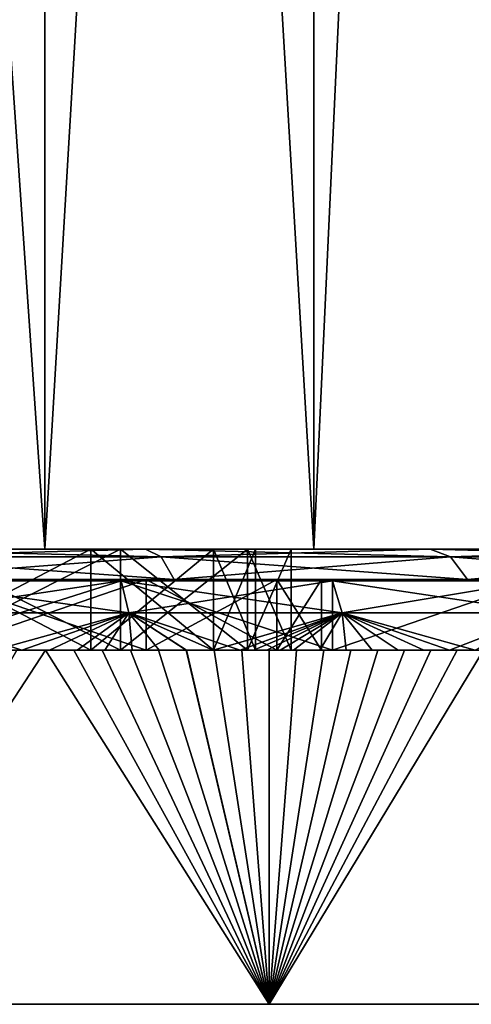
# Model space of a CAD drawing. Extents: x 0 to 200, y 18 to 95.
# Tile 367 of 491: x 182.72 to 187.18, y 17.73 to 27.46. Entities that reach past the tile are written whole.
import ezdxf

# ---------------------------------------------------------------- set-up
doc = ezdxf.new("R2010")
doc.units = 0

msp = doc.modelspace()

# ---------------------------------------------------------------- linework, layer by layer
for points in [[(182.969574, 67.22702, 33.419941), (182.969574, 22.227015, 33.419941), (179.881058, 22.227015, 31.886789)], [(179.881058, 67.22702, 31.886789), (182.969574, 67.22702, 33.419941), (179.881058, 22.227015, 31.886789)], [(179.881058, 67.22702, 60.113213), (179.881058, 22.227015, 60.113213), (182.969574, 22.227015, 58.580059)], [(182.969574, 67.22702, 58.580059), (179.881058, 67.22702, 60.113213), (182.969574, 22.227015, 58.580059)], [(185.626404, 67.22702, 35.617851), (185.626404, 22.227015, 35.617851), (182.969574, 22.227015, 33.419941)], [(182.969574, 67.22702, 33.419941), (185.626404, 67.22702, 35.617851), (182.969574, 22.227015, 33.419941)], [(182.969574, 67.22702, 58.580059), (182.969574, 22.227015, 58.580059), (185.626404, 22.227015, 56.382149)], [(185.626404, 67.22702, 56.382149), (182.969574, 67.22702, 58.580059), (185.626404, 22.227015, 56.382149)], [(187.711121, 67.22702, 38.36438), (187.711121, 22.227015, 38.36438), (185.626404, 22.227015, 35.617851)], [(185.626404, 67.22702, 35.617851), (187.711121, 67.22702, 38.36438), (185.626404, 22.227015, 35.617851)], [(185.626404, 67.22702, 56.382149), (185.626404, 22.227015, 56.382149), (187.711121, 22.227015, 53.63562)], [(187.711121, 67.22702, 53.63562), (185.626404, 67.22702, 56.382149), (187.711121, 22.227015, 53.63562)], [(179.881058, 22.227015, 31.886789), (183.965256, 22.227015, 23.873085), (180.998703, 22.227015, 22.866076)], [(179.881058, 22.227015, 31.886789), (186.774994, 22.227015, 25.258692), (183.965256, 22.227015, 23.873085)], [(179.881058, 22.227015, 31.886789), (182.969574, 22.227015, 33.419941), (186.774994, 22.227015, 25.258692)], [(179.881058, 22.227015, 60.113213), (183.965256, 22.227015, 68.126915), (182.969574, 22.227015, 58.580059)], [(180.998703, 22.227015, 69.133926), (183.965256, 22.227015, 68.126915), (179.881058, 22.227015, 60.113213)], [(180.998703, 22.227015, 22.866076), (183.965256, 22.227015, 23.873085), (181.101425, 22.149126, 22.482737)], [(183.965256, 22.227015, 68.126915), (180.998703, 22.227015, 69.133926), (184.117142, 22.149126, 68.493568)], [(180.998703, 22.227015, 69.133926), (181.101425, 22.149126, 69.517265), (184.117142, 22.149126, 68.493568)], [(183.965256, 22.227015, 23.873085), (184.117142, 22.149126, 23.506433), (181.101425, 22.149126, 22.482737)], [(181.512314, 22.227015, 38.253567), (183.422836, 22.227015, 40.458431), (181.512314, 21.227015, 38.253567)], [(183.422836, 22.227015, 40.458431), (183.422836, 21.227015, 40.458431), (181.512314, 21.227015, 38.253567)], [(183.422836, 22.227015, 51.541569), (181.512314, 22.227015, 53.746433), (183.422836, 21.227015, 51.541569)], [(181.512314, 22.227015, 53.746433), (181.512314, 21.227015, 53.746433), (183.422836, 21.227015, 51.541569)], [(183.422836, 22.227015, 40.458431), (181.512314, 22.227015, 38.253567), (181.741516, 22.227015, 37.989056)], [(183.717285, 22.227015, 51.730793), (181.512314, 22.227015, 53.746433), (183.422836, 22.227015, 51.541569)], [(181.741516, 22.227015, 54.010944), (181.512314, 22.227015, 53.746433), (183.717285, 22.227015, 51.730793)], [(183.717285, 21.227015, 40.269207), (183.717285, 22.227015, 40.269207), (181.741516, 21.227015, 37.989056)], [(183.717285, 22.227015, 40.269207), (181.741516, 22.227015, 37.989056), (181.741516, 21.227015, 37.989056)], [(181.741516, 21.227015, 54.010944), (181.741516, 22.227015, 54.010944), (183.717285, 21.227015, 51.730793)], [(181.741516, 22.227015, 54.010944), (183.717285, 22.227015, 51.730793), (183.717285, 21.227015, 51.730793)], [(183.717285, 22.227015, 40.269207), (183.422836, 22.227015, 40.458431), (181.741516, 22.227015, 37.989056)], [(182.969574, 22.227015, 33.419941), (189.379837, 22.227015, 26.999187), (186.774994, 22.227015, 25.258692)], [(182.969574, 22.227015, 33.419941), (185.626404, 22.227015, 35.617851), (189.379837, 22.227015, 26.999187)], [(182.969574, 22.227015, 58.580059), (189.379837, 22.227015, 65.000816), (185.626404, 22.227015, 56.382149)], [(183.965256, 22.227015, 68.126915), (186.774994, 22.227015, 66.74131), (182.969574, 22.227015, 58.580059)], [(186.774994, 22.227015, 66.74131), (189.379837, 22.227015, 65.000816), (182.969574, 22.227015, 58.580059)], [(183.422836, 22.227015, 40.458431), (184.634796, 22.227015, 43.11224), (183.422836, 21.227015, 40.458431)], [(184.634796, 22.227015, 43.11224), (184.634796, 21.227015, 43.11224), (183.422836, 21.227015, 40.458431)], [(184.634796, 22.227015, 48.88776), (183.422836, 22.227015, 51.541569), (184.634796, 21.227015, 48.88776)], [(183.422836, 22.227015, 51.541569), (183.422836, 21.227015, 51.541569), (184.634796, 21.227015, 48.88776)], [(184.634796, 22.227015, 43.11224), (183.422836, 22.227015, 40.458431), (183.717285, 22.227015, 40.269207)], [(184.970612, 22.227015, 48.986366), (183.422836, 22.227015, 51.541569), (184.634796, 22.227015, 48.88776)], [(183.717285, 22.227015, 51.730793), (183.422836, 22.227015, 51.541569), (184.970612, 22.227015, 48.986366)], [(184.970612, 21.227015, 43.013634), (184.970612, 22.227015, 43.013634), (183.717285, 21.227015, 40.269207)], [(184.970612, 22.227015, 43.013634), (183.717285, 22.227015, 40.269207), (183.717285, 21.227015, 40.269207)], [(183.717285, 21.227015, 51.730793), (183.717285, 22.227015, 51.730793), (184.970612, 21.227015, 48.986366)], [(183.717285, 22.227015, 51.730793), (184.970612, 22.227015, 48.986366), (184.970612, 21.227015, 48.986366)], [(184.970612, 22.227015, 43.013634), (184.634796, 22.227015, 43.11224), (183.717285, 22.227015, 40.269207)], [(183.965256, 22.227015, 23.873085), (186.774994, 22.227015, 25.258692), (184.117142, 22.149126, 23.506433)], [(186.774994, 22.227015, 66.74131), (183.965256, 22.227015, 68.126915), (186.973419, 22.149126, 67.084999)], [(183.965256, 22.227015, 68.126915), (184.117142, 22.149126, 68.493568), (186.973419, 22.149126, 67.084999)], [(186.774994, 22.227015, 25.258692), (186.973419, 22.149126, 24.914999), (184.117142, 22.149126, 23.506433)], [(184.634796, 22.227015, 43.11224), (185.049988, 22.227015, 46), (184.634796, 21.227015, 43.11224)], [(185.049988, 22.227015, 46), (185.049988, 21.227015, 46), (184.634796, 21.227015, 43.11224)], [(185.049988, 22.227015, 46), (184.634796, 22.227015, 48.88776), (185.049988, 21.227015, 46)], [(184.634796, 22.227015, 48.88776), (184.634796, 21.227015, 48.88776), (185.049988, 21.227015, 46)], [(185.049988, 22.227015, 46), (184.634796, 22.227015, 43.11224), (184.970612, 22.227015, 43.013634)], [(185.399994, 22.227015, 46), (184.634796, 22.227015, 48.88776), (185.049988, 22.227015, 46)], [(184.970612, 22.227015, 48.986366), (184.634796, 22.227015, 48.88776), (185.399994, 22.227015, 46)], [(185.399994, 21.227015, 46), (185.399994, 22.227015, 46), (184.970612, 21.227015, 43.013634)], [(185.399994, 22.227015, 46), (184.970612, 22.227015, 43.013634), (184.970612, 21.227015, 43.013634)], [(184.970612, 21.227015, 48.986366), (184.970612, 22.227015, 48.986366), (185.399994, 21.227015, 46)], [(184.970612, 22.227015, 48.986366), (185.399994, 22.227015, 46), (185.399994, 21.227015, 46)], [(185.399994, 22.227015, 46), (185.049988, 22.227015, 46), (184.970612, 22.227015, 43.013634)], [(185.626404, 22.227015, 35.617851), (191.735199, 22.227015, 29.064793), (189.379837, 22.227015, 26.999187)], [(185.626404, 22.227015, 35.617851), (193.800812, 22.227015, 31.420164), (191.735199, 22.227015, 29.064793)], [(185.626404, 22.227015, 35.617851), (187.711121, 22.227015, 38.36438), (193.800812, 22.227015, 31.420164)], [(185.626404, 22.227015, 56.382149), (193.800812, 22.227015, 60.579838), (187.711121, 22.227015, 53.63562)], [(189.379837, 22.227015, 65.000816), (191.735199, 22.227015, 62.935207), (185.626404, 22.227015, 56.382149)], [(191.735199, 22.227015, 62.935207), (193.800812, 22.227015, 60.579838), (185.626404, 22.227015, 56.382149)], [(186.774994, 22.227015, 25.258692), (189.379837, 22.227015, 26.999187), (186.973419, 22.149126, 24.914999)], [(189.379837, 22.227015, 65.000816), (186.774994, 22.227015, 66.74131), (189.621429, 22.149126, 65.315666)], [(186.774994, 22.227015, 66.74131), (186.973419, 22.149126, 67.084999), (189.621429, 22.149126, 65.315666)], [(189.379837, 22.227015, 26.999187), (189.621429, 22.149126, 26.684334), (186.973419, 22.149126, 24.914999)], [(181.101425, 22.149126, 22.482737), (184.117142, 22.149126, 23.506433), (181.188904, 21.927015, 22.156269)], [(184.117142, 22.149126, 68.493568), (181.101425, 22.149126, 69.517265), (184.246475, 21.927015, 68.805824)], [(181.101425, 22.149126, 69.517265), (181.188904, 21.927015, 69.843735), (184.246475, 21.927015, 68.805824)], [(184.117142, 22.149126, 23.506433), (184.246475, 21.927015, 23.194176), (181.188904, 21.927015, 22.156269)], [(184.117142, 22.149126, 23.506433), (186.973419, 22.149126, 24.914999), (184.246475, 21.927015, 23.194176)], [(186.973419, 22.149126, 67.084999), (184.117142, 22.149126, 68.493568), (187.14241, 21.927015, 67.377708)], [(184.117142, 22.149126, 68.493568), (184.246475, 21.927015, 68.805824), (187.14241, 21.927015, 67.377708)], [(186.973419, 22.149126, 24.914999), (187.14241, 21.927015, 24.622295), (184.246475, 21.927015, 23.194176)], [(186.973419, 22.149126, 24.914999), (189.621429, 22.149126, 26.684334), (187.14241, 21.927015, 24.622295)], [(189.621429, 22.149126, 65.315666), (186.973419, 22.149126, 67.084999), (189.827179, 21.927015, 65.583809)], [(186.973419, 22.149126, 67.084999), (187.14241, 21.927015, 67.377708), (189.827179, 21.927015, 65.583809)], [(189.621429, 22.149126, 26.684334), (189.827179, 21.927015, 26.416193), (187.14241, 21.927015, 24.622295)], [(184.246475, 21.927015, 23.194176), (179.328018, 21.927015, 36.085011), (181.188904, 21.927015, 22.156269)], [(187.14241, 21.927015, 24.622295), (179.328018, 21.927015, 36.085011), (184.246475, 21.927015, 23.194176)], [(181.937973, 21.927015, 37.762329), (179.328018, 21.927015, 36.085011), (187.14241, 21.927015, 24.622295)], [(187.14241, 21.927015, 67.377708), (179.328018, 21.927015, 55.914989), (181.937973, 21.927015, 54.237671)], [(184.246475, 21.927015, 68.805824), (181.188904, 21.927015, 69.843735), (179.328018, 21.927015, 55.914989)], [(187.14241, 21.927015, 67.377708), (184.246475, 21.927015, 68.805824), (179.328018, 21.927015, 55.914989)], [(185.809738, 21.227015, 23.889467), (183.722656, 21.911861, 22.967936), (181.559464, 21.227015, 22.242907)], [(183.722656, 21.911861, 22.967936), (181.559464, 21.911861, 22.242907), (181.559464, 21.227015, 22.242907)], [(181.559464, 21.227015, 69.757095), (183.722656, 21.911861, 69.032066), (185.809738, 21.227015, 68.110535)], [(181.559464, 21.911861, 69.757095), (183.722656, 21.911861, 69.032066), (181.559464, 21.227015, 69.757095)], [(181.559464, 21.911861, 22.242907), (183.722656, 21.911861, 22.967936), (181.617584, 21.596918, 22.038631)], [(183.722656, 21.911861, 69.032066), (181.559464, 21.911861, 69.757095), (183.799377, 21.596918, 69.230103)], [(181.559464, 21.911861, 69.757095), (181.617584, 21.596918, 69.961372), (183.799377, 21.596918, 69.230103)], [(183.722656, 21.911861, 22.967936), (183.799377, 21.596918, 22.769894), (181.617584, 21.596918, 22.038631)], [(181.937973, 21.927015, 37.762329), (183.96965, 21.927015, 40.107014), (181.937973, 21.227015, 37.762329)], [(183.96965, 21.927015, 40.107014), (183.96965, 21.227015, 40.107014), (181.937973, 21.227015, 37.762329)], [(183.96965, 21.927015, 51.892986), (181.937973, 21.927015, 54.237671), (183.96965, 21.227015, 51.892986)], [(181.937973, 21.927015, 54.237671), (181.937973, 21.227015, 54.237671), (183.96965, 21.227015, 51.892986)], [(189.827179, 21.927015, 26.416193), (181.937973, 21.927015, 37.762329), (187.14241, 21.927015, 24.622295)], [(192.254822, 21.927015, 28.545177), (181.937973, 21.927015, 37.762329), (189.827179, 21.927015, 26.416193)], [(194.383804, 21.927015, 30.972816), (181.937973, 21.927015, 37.762329), (192.254822, 21.927015, 28.545177)], [(183.96965, 21.927015, 40.107014), (181.937973, 21.927015, 37.762329), (194.383804, 21.927015, 30.972816)], [(194.383804, 21.927015, 61.027184), (181.937973, 21.927015, 54.237671), (183.96965, 21.927015, 51.892986)], [(189.827179, 21.927015, 65.583809), (187.14241, 21.927015, 67.377708), (181.937973, 21.927015, 54.237671)], [(194.383804, 21.927015, 61.027184), (192.254822, 21.927015, 63.454823), (181.937973, 21.927015, 54.237671)], [(192.254822, 21.927015, 63.454823), (189.827179, 21.927015, 65.583809), (181.937973, 21.927015, 54.237671)], [(185.809738, 21.911861, 23.889467), (183.722656, 21.911861, 22.967936), (185.809738, 21.227015, 23.889467)], [(183.722656, 21.911861, 69.032066), (185.809738, 21.911861, 68.110535), (185.809738, 21.227015, 68.110535)], [(183.722656, 21.911861, 22.967936), (185.809738, 21.911861, 23.889467), (183.799377, 21.596918, 22.769894)], [(185.809738, 21.911861, 68.110535), (183.722656, 21.911861, 69.032066), (185.904404, 21.596918, 68.300652)], [(183.722656, 21.911861, 69.032066), (183.799377, 21.596918, 69.230103), (185.904404, 21.596918, 68.300652)], [(185.809738, 21.911861, 23.889467), (185.904404, 21.596918, 23.699348), (183.799377, 21.596918, 22.769894)], [(183.96965, 21.927015, 40.107014), (185.258469, 21.927015, 42.929115), (183.96965, 21.227015, 40.107014)], [(185.258469, 21.927015, 42.929115), (185.258469, 21.227015, 42.929115), (183.96965, 21.227015, 40.107014)], [(185.258469, 21.927015, 49.070885), (183.96965, 21.927015, 51.892986), (185.258469, 21.227015, 49.070885)], [(183.96965, 21.927015, 51.892986), (183.96965, 21.227015, 51.892986), (185.258469, 21.227015, 49.070885)], [(196.177704, 21.927015, 33.657578), (183.96965, 21.927015, 40.107014), (194.383804, 21.927015, 30.972816)], [(197.60582, 21.927015, 36.553516), (183.96965, 21.927015, 40.107014), (196.177704, 21.927015, 33.657578)], [(185.258469, 21.927015, 42.929115), (183.96965, 21.927015, 40.107014), (197.60582, 21.927015, 36.553516)], [(197.60582, 21.927015, 55.446484), (183.96965, 21.927015, 51.892986), (185.258469, 21.927015, 49.070885)], [(197.60582, 21.927015, 55.446484), (196.177704, 21.927015, 58.342422), (183.96965, 21.927015, 51.892986)], [(196.177704, 21.927015, 58.342422), (194.383804, 21.927015, 61.027184), (183.96965, 21.927015, 51.892986)], [(185.258469, 21.927015, 42.929115), (185.699997, 21.927015, 46), (185.258469, 21.227015, 42.929115)], [(185.699997, 21.927015, 46), (185.699997, 21.227015, 46), (185.258469, 21.227015, 42.929115)], [(185.699997, 21.927015, 46), (185.258469, 21.927015, 49.070885), (185.699997, 21.227015, 46)], [(185.258469, 21.927015, 49.070885), (185.258469, 21.227015, 49.070885), (185.699997, 21.227015, 46)], [(198.643723, 21.927015, 39.611092), (185.258469, 21.927015, 42.929115), (197.60582, 21.927015, 36.553516)], [(199.273666, 21.927015, 42.777981), (185.258469, 21.927015, 42.929115), (198.643723, 21.927015, 39.611092)], [(185.699997, 21.927015, 46), (185.258469, 21.927015, 42.929115), (199.273666, 21.927015, 42.777981)], [(199.273666, 21.927015, 49.222019), (185.258469, 21.927015, 49.070885), (185.699997, 21.927015, 46)], [(198.643723, 21.927015, 52.388908), (197.60582, 21.927015, 55.446484), (185.258469, 21.927015, 49.070885)], [(199.273666, 21.927015, 49.222019), (198.643723, 21.927015, 52.388908), (185.258469, 21.927015, 49.070885)], [(199.484833, 21.927015, 46), (185.699997, 21.927015, 46), (199.273666, 21.927015, 42.777981)], [(199.273666, 21.927015, 49.222019), (185.699997, 21.927015, 46), (199.484833, 21.927015, 46)], [(189.685074, 21.227015, 26.288975), (187.802872, 21.911861, 24.999638), (185.809738, 21.227015, 23.889467)], [(187.802872, 21.911861, 24.999638), (185.809738, 21.911861, 23.889467), (185.809738, 21.227015, 23.889467)], [(185.809738, 21.227015, 68.110535), (187.802872, 21.911861, 67.000366), (189.685074, 21.227015, 65.711021)], [(185.809738, 21.911861, 68.110535), (187.802872, 21.911861, 67.000366), (185.809738, 21.227015, 68.110535)], [(185.809738, 21.911861, 23.889467), (187.802872, 21.911861, 24.999638), (185.904404, 21.596918, 23.699348)], [(187.802872, 21.911861, 67.000366), (185.809738, 21.911861, 68.110535), (187.914673, 21.596918, 67.180939)], [(185.809738, 21.911861, 68.110535), (185.904404, 21.596918, 68.300652), (187.914673, 21.596918, 67.180939)], [(187.802872, 21.911861, 24.999638), (187.914673, 21.596918, 24.819065), (185.904404, 21.596918, 23.699348)], [(181.617584, 21.596918, 22.038631), (182.7444, 21.227015, 22.297113), (182.470108, 21.227015, 22.206938)], [(181.617584, 21.596918, 22.038631), (183.799377, 21.596918, 22.769894), (182.7444, 21.227015, 22.297113)], [(183.799377, 21.596918, 69.230103), (181.617584, 21.596918, 69.961372), (182.470108, 21.227015, 69.79306)], [(183.799377, 21.596918, 69.230103), (182.470108, 21.227015, 69.79306), (182.7444, 21.227015, 69.702888)], [(183.799377, 21.596918, 22.769894), (183.017639, 21.227015, 22.39045), (182.7444, 21.227015, 22.297113)], [(183.799377, 21.596918, 69.230103), (182.7444, 21.227015, 69.702888), (183.017639, 21.227015, 69.60955)], [(183.799377, 21.596918, 22.769894), (183.289764, 21.227015, 22.486937), (183.017639, 21.227015, 22.39045)], [(183.799377, 21.596918, 69.230103), (183.017639, 21.227015, 69.60955), (183.289764, 21.227015, 69.513062)], [(183.799377, 21.596918, 22.769894), (183.560776, 21.227015, 22.586557), (183.289764, 21.227015, 22.486937)], [(183.799377, 21.596918, 69.230103), (183.289764, 21.227015, 69.513062), (183.560776, 21.227015, 69.413445)], [(183.799377, 21.596918, 22.769894), (183.830612, 21.227015, 22.689304), (183.560776, 21.227015, 22.586557)], [(183.799377, 21.596918, 69.230103), (183.560776, 21.227015, 69.413445), (183.830612, 21.227015, 69.310692)], [(183.799377, 21.596918, 22.769894), (184.099228, 21.227015, 22.79516), (183.830612, 21.227015, 22.689304)], [(183.799377, 21.596918, 22.769894), (184.367081, 21.227015, 22.903011), (184.099228, 21.227015, 22.79516)], [(183.799377, 21.596918, 22.769894), (184.632736, 21.227015, 23.016146), (184.367081, 21.227015, 22.903011)], [(183.799377, 21.596918, 22.769894), (184.897537, 21.227015, 23.131245), (184.632736, 21.227015, 23.016146)], [(183.799377, 21.596918, 22.769894), (185.904404, 21.596918, 23.699348), (184.897537, 21.227015, 23.131245)], [(183.799377, 21.596918, 69.230103), (184.366623, 21.227015, 69.095886), (184.632736, 21.227015, 68.983856)], [(185.904404, 21.596918, 68.300652), (183.799377, 21.596918, 69.230103), (184.632736, 21.227015, 68.983856)], [(183.799377, 21.596918, 69.230103), (184.099228, 21.227015, 69.204842), (184.366623, 21.227015, 69.095886)], [(183.799377, 21.596918, 69.230103), (183.830612, 21.227015, 69.310692), (184.099228, 21.227015, 69.204842)], [(185.904404, 21.596918, 68.300652), (184.632736, 21.227015, 68.983856), (184.897537, 21.227015, 68.868759)], [(185.904404, 21.596918, 23.699348), (185.029434, 21.227015, 23.189938), (184.897537, 21.227015, 23.131245)], [(185.904404, 21.596918, 68.300652), (184.897537, 21.227015, 68.868759), (185.160995, 21.227015, 68.75061)], [(185.904404, 21.596918, 23.699348), (185.160995, 21.227015, 23.249392), (185.029434, 21.227015, 23.189938)], [(185.904404, 21.596918, 23.699348), (185.423065, 21.227015, 23.370577), (185.160995, 21.227015, 23.249392)], [(185.904404, 21.596918, 68.300652), (185.160995, 21.227015, 68.75061), (185.292206, 21.227015, 68.690392)], [(185.904404, 21.596918, 68.300652), (185.292206, 21.227015, 68.690392), (185.423065, 21.227015, 68.629425)], [(185.904404, 21.596918, 23.699348), (185.683716, 21.227015, 23.494778), (185.423065, 21.227015, 23.370577)], [(185.904404, 21.596918, 68.300652), (185.423065, 21.227015, 68.629425), (185.683716, 21.227015, 68.505219)], [(185.904404, 21.596918, 23.699348), (185.942917, 21.227015, 23.621984), (185.683716, 21.227015, 23.494778)], [(185.904404, 21.596918, 68.300652), (185.683716, 21.227015, 68.505219), (185.942917, 21.227015, 68.378014)], [(185.904404, 21.596918, 23.699348), (186.200638, 21.227015, 23.752174), (185.942917, 21.227015, 23.621984)], [(185.904404, 21.596918, 23.699348), (186.456833, 21.227015, 23.885332), (186.200638, 21.227015, 23.752174)], [(185.904404, 21.596918, 23.699348), (186.711472, 21.227015, 24.021441), (186.456833, 21.227015, 23.885332)], [(185.904404, 21.596918, 23.699348), (186.964523, 21.227015, 24.16048), (186.711472, 21.227015, 24.021441)], [(185.904404, 21.596918, 23.699348), (187.215958, 21.227015, 24.302435), (186.964523, 21.227015, 24.16048)], [(185.904404, 21.596918, 23.699348), (187.914673, 21.596918, 24.819065), (187.215958, 21.227015, 24.302435)], [(185.904404, 21.596918, 68.300652), (186.711472, 21.227015, 67.978561), (186.964523, 21.227015, 67.839523)], [(187.914673, 21.596918, 67.180939), (185.904404, 21.596918, 68.300652), (186.964523, 21.227015, 67.839523)], [(185.904404, 21.596918, 68.300652), (186.456833, 21.227015, 68.11467), (186.711472, 21.227015, 67.978561)], [(185.904404, 21.596918, 68.300652), (186.200638, 21.227015, 68.247826), (186.456833, 21.227015, 68.11467)], [(185.904404, 21.596918, 68.300652), (185.942917, 21.227015, 68.378014), (186.200638, 21.227015, 68.247826)], [(187.914673, 21.596918, 67.180939), (186.964523, 21.227015, 67.839523), (187.215958, 21.227015, 67.697563)], [(179.328018, 21.227015, 36.085011), (185.809738, 21.227015, 23.889467), (181.559464, 21.227015, 22.242907)], [(179.328018, 21.227015, 36.085011), (189.685074, 21.227015, 26.288975), (185.809738, 21.227015, 23.889467)], [(179.328018, 21.227015, 36.085011), (181.937973, 21.227015, 37.762329), (189.685074, 21.227015, 26.288975)], [(179.328018, 21.227015, 55.914989), (185.809738, 21.227015, 68.110535), (181.937973, 21.227015, 54.237671)], [(181.559464, 21.227015, 69.757095), (185.809738, 21.227015, 68.110535), (179.328018, 21.227015, 55.914989)], [(182.694977, 21.227015, 22.279352), (182.9767, 21.227015, 22.374981), (180.69397, 17.727016, 21.704712)], [(182.9767, 21.227015, 22.374981), (185.185364, 17.727016, 23.259201), (180.69397, 17.727016, 21.704712)], [(182.9767, 21.227015, 69.625023), (180.69397, 17.727016, 70.295288), (185.185364, 17.727016, 68.740799)], [(182.9767, 21.227015, 69.625023), (182.694977, 21.227015, 69.72065), (180.69397, 17.727016, 70.295288)], [(181.512314, 21.227015, 38.253567), (183.717285, 21.227015, 40.269207), (181.741516, 21.227015, 37.989056)], [(183.422836, 21.227015, 40.458431), (183.717285, 21.227015, 40.269207), (181.512314, 21.227015, 38.253567)], [(181.512314, 21.227015, 53.746433), (181.741516, 21.227015, 54.010944), (183.422836, 21.227015, 51.541569)], [(181.741516, 21.227015, 54.010944), (183.717285, 21.227015, 51.730793), (183.422836, 21.227015, 51.541569)], [(181.937973, 21.227015, 37.762329), (193.053513, 21.227015, 29.359716), (189.685074, 21.227015, 26.288975)], [(181.937973, 21.227015, 37.762329), (183.96965, 21.227015, 40.107014), (193.053513, 21.227015, 29.359716)], [(181.937973, 21.227015, 54.237671), (193.053513, 21.227015, 62.640282), (183.96965, 21.227015, 51.892986)], [(185.809738, 21.227015, 68.110535), (189.685074, 21.227015, 65.711021), (181.937973, 21.227015, 54.237671)], [(189.685074, 21.227015, 65.711021), (193.053513, 21.227015, 62.640282), (181.937973, 21.227015, 54.237671)], [(182.7444, 21.227015, 22.297113), (182.694977, 21.227015, 22.279352), (182.470108, 21.227015, 22.206938)], [(182.470108, 21.227015, 69.79306), (182.694977, 21.227015, 69.72065), (182.7444, 21.227015, 69.702888)], [(182.7444, 21.227015, 22.297113), (182.9767, 21.227015, 22.374981), (182.694977, 21.227015, 22.279352)], [(182.7444, 21.227015, 69.702888), (182.694977, 21.227015, 69.72065), (182.9767, 21.227015, 69.625023)], [(183.017639, 21.227015, 22.39045), (182.9767, 21.227015, 22.374981), (182.7444, 21.227015, 22.297113)], [(182.7444, 21.227015, 69.702888), (182.9767, 21.227015, 69.625023), (183.017639, 21.227015, 69.60955)], [(182.9767, 21.227015, 22.374981), (183.257248, 21.227015, 22.473951), (185.185364, 17.727016, 23.259201)], [(183.257248, 21.227015, 69.526047), (182.9767, 21.227015, 69.625023), (185.185364, 17.727016, 68.740799)], [(183.017639, 21.227015, 22.39045), (183.257248, 21.227015, 22.473951), (182.9767, 21.227015, 22.374981)], [(183.017639, 21.227015, 69.60955), (182.9767, 21.227015, 69.625023), (183.257248, 21.227015, 69.526047)], [(183.289764, 21.227015, 22.486937), (183.257248, 21.227015, 22.473951), (183.017639, 21.227015, 22.39045)], [(183.017639, 21.227015, 69.60955), (183.257248, 21.227015, 69.526047), (183.289764, 21.227015, 69.513062)], [(183.257248, 21.227015, 22.473951), (183.536606, 21.227015, 22.576258), (185.185364, 17.727016, 23.259201)], [(183.536606, 21.227015, 69.423744), (183.257248, 21.227015, 69.526047), (185.185364, 17.727016, 68.740799)], [(183.289764, 21.227015, 22.486937), (183.536606, 21.227015, 22.576258), (183.257248, 21.227015, 22.473951)], [(183.289764, 21.227015, 69.513062), (183.257248, 21.227015, 69.526047), (183.536606, 21.227015, 69.423744)], [(183.560776, 21.227015, 22.586557), (183.536606, 21.227015, 22.576258), (183.289764, 21.227015, 22.486937)], [(183.289764, 21.227015, 69.513062), (183.536606, 21.227015, 69.423744), (183.560776, 21.227015, 69.413445)], [(183.422836, 21.227015, 40.458431), (184.970612, 21.227015, 43.013634), (183.717285, 21.227015, 40.269207)], [(184.634796, 21.227015, 43.11224), (184.970612, 21.227015, 43.013634), (183.422836, 21.227015, 40.458431)], [(183.422836, 21.227015, 51.541569), (183.717285, 21.227015, 51.730793), (184.634796, 21.227015, 48.88776)], [(183.536606, 21.227015, 22.576258), (183.814713, 21.227015, 22.681879), (185.185364, 17.727016, 23.259201)], [(183.814713, 21.227015, 69.318123), (183.536606, 21.227015, 69.423744), (185.185364, 17.727016, 68.740799)], [(183.560776, 21.227015, 22.586557), (183.814713, 21.227015, 22.681879), (183.536606, 21.227015, 22.576258)], [(183.560776, 21.227015, 69.413445), (183.536606, 21.227015, 69.423744), (183.814713, 21.227015, 69.318123)], [(183.830612, 21.227015, 22.689304), (183.814713, 21.227015, 22.681879), (183.560776, 21.227015, 22.586557)], [(183.560776, 21.227015, 69.413445), (183.814713, 21.227015, 69.318123), (183.830612, 21.227015, 69.310692)], [(183.717285, 21.227015, 51.730793), (184.970612, 21.227015, 48.986366), (184.634796, 21.227015, 48.88776)], [(183.814713, 21.227015, 22.681879), (184.091553, 21.227015, 22.790802), (185.185364, 17.727016, 23.259201)], [(184.091553, 21.227015, 69.209198), (183.814713, 21.227015, 69.318123), (185.185364, 17.727016, 68.740799)], [(183.830612, 21.227015, 22.689304), (184.091553, 21.227015, 22.790802), (183.814713, 21.227015, 22.681879)], [(183.830612, 21.227015, 69.310692), (183.814713, 21.227015, 69.318123), (184.091553, 21.227015, 69.209198)], [(184.099228, 21.227015, 22.79516), (184.091553, 21.227015, 22.790802), (183.830612, 21.227015, 22.689304)], [(183.830612, 21.227015, 69.310692), (184.091553, 21.227015, 69.209198), (184.099228, 21.227015, 69.204842)], [(183.96965, 21.227015, 40.107014), (195.800354, 21.227015, 32.997128), (193.053513, 21.227015, 29.359716)], [(183.96965, 21.227015, 40.107014), (197.832062, 21.227015, 37.077332), (195.800354, 21.227015, 32.997128)], [(183.96965, 21.227015, 40.107014), (185.258469, 21.227015, 42.929115), (197.832062, 21.227015, 37.077332)], [(183.96965, 21.227015, 51.892986), (195.800354, 21.227015, 59.002876), (185.258469, 21.227015, 49.070885)], [(193.053513, 21.227015, 62.640282), (195.800354, 21.227015, 59.002876), (183.96965, 21.227015, 51.892986)], [(184.091553, 21.227015, 22.790802), (184.367081, 21.227015, 22.903011), (185.185364, 17.727016, 23.259201)], [(184.366623, 21.227015, 69.095886), (184.091553, 21.227015, 69.209198), (185.185364, 17.727016, 68.740799)], [(184.099228, 21.227015, 22.79516), (184.367081, 21.227015, 22.903011), (184.091553, 21.227015, 22.790802)], [(184.099228, 21.227015, 69.204842), (184.091553, 21.227015, 69.209198), (184.366623, 21.227015, 69.095886)], [(184.641251, 21.227015, 68.981506), (184.366623, 21.227015, 69.095886), (185.185364, 17.727016, 68.740799)], [(184.632736, 21.227015, 68.983856), (184.366623, 21.227015, 69.095886), (184.641251, 21.227015, 68.981506)], [(184.367081, 21.227015, 22.903011), (184.641251, 21.227015, 23.018492), (185.185364, 17.727016, 23.259201)], [(184.632736, 21.227015, 23.016146), (184.641251, 21.227015, 23.018492), (184.367081, 21.227015, 22.903011)], [(184.897537, 21.227015, 23.131245), (184.641251, 21.227015, 23.018492), (184.632736, 21.227015, 23.016146)], [(184.632736, 21.227015, 68.983856), (184.641251, 21.227015, 68.981506), (184.897537, 21.227015, 68.868759)], [(184.634796, 21.227015, 43.11224), (185.399994, 21.227015, 46), (184.970612, 21.227015, 43.013634)], [(185.049988, 21.227015, 46), (185.399994, 21.227015, 46), (184.634796, 21.227015, 43.11224)], [(184.634796, 21.227015, 48.88776), (184.970612, 21.227015, 48.986366), (185.049988, 21.227015, 46)], [(184.641251, 21.227015, 23.018492), (184.914032, 21.227015, 23.137226), (185.185364, 17.727016, 23.259201)], [(184.914032, 21.227015, 68.86277), (184.641251, 21.227015, 68.981506), (185.185364, 17.727016, 68.740799)], [(184.897537, 21.227015, 23.131245), (184.914032, 21.227015, 23.137226), (184.641251, 21.227015, 23.018492)], [(184.897537, 21.227015, 68.868759), (184.641251, 21.227015, 68.981506), (184.914032, 21.227015, 68.86277)], [(185.029434, 21.227015, 23.189938), (184.914032, 21.227015, 23.137226), (184.897537, 21.227015, 23.131245)], [(184.897537, 21.227015, 68.868759), (184.914032, 21.227015, 68.86277), (185.160995, 21.227015, 68.75061)], [(184.914032, 21.227015, 23.137226), (185.185364, 21.227015, 23.259201), (185.185364, 17.727016, 23.259201)], [(185.185364, 21.227015, 68.740799), (184.914032, 21.227015, 68.86277), (185.185364, 17.727016, 68.740799)], [(185.029434, 21.227015, 23.189938), (185.185364, 21.227015, 23.259201), (184.914032, 21.227015, 23.137226)], [(185.160995, 21.227015, 68.75061), (184.914032, 21.227015, 68.86277), (185.185364, 21.227015, 68.740799)], [(184.970612, 21.227015, 48.986366), (185.399994, 21.227015, 46), (185.049988, 21.227015, 46)], [(185.160995, 21.227015, 23.249392), (185.185364, 21.227015, 23.259201), (185.029434, 21.227015, 23.189938)], [(185.423065, 21.227015, 23.370577), (185.185364, 21.227015, 23.259201), (185.160995, 21.227015, 23.249392)], [(185.160995, 21.227015, 68.75061), (185.185364, 21.227015, 68.740799), (185.292206, 21.227015, 68.690392)], [(185.185364, 21.227015, 23.259201), (185.455246, 21.227015, 23.384392), (185.185364, 17.727016, 23.259201)], [(185.455246, 21.227015, 23.384392), (185.723602, 21.227015, 23.512789), (185.185364, 17.727016, 23.259201)], [(185.723602, 21.227015, 23.512789), (185.990417, 21.227015, 23.644369), (185.185364, 17.727016, 23.259201)], [(185.990417, 21.227015, 23.644369), (186.255661, 21.227015, 23.779114), (185.185364, 17.727016, 23.259201)], [(186.255661, 21.227015, 23.779114), (186.519272, 21.227015, 23.917006), (185.185364, 17.727016, 23.259201)], [(186.519272, 21.227015, 23.917006), (186.781219, 21.227015, 24.058025), (185.185364, 17.727016, 23.259201)], [(186.781219, 21.227015, 24.058025), (187.041473, 21.227015, 24.20215), (185.185364, 17.727016, 23.259201)], [(187.041473, 21.227015, 24.20215), (187.299988, 21.227015, 24.349365), (185.185364, 17.727016, 23.259201)], [(187.299988, 21.227015, 24.349365), (189.301422, 17.727016, 25.635601), (185.185364, 17.727016, 23.259201)], [(187.299988, 21.227015, 67.650635), (185.185364, 17.727016, 68.740799), (189.301422, 17.727016, 66.364395)], [(187.299988, 21.227015, 67.650635), (187.041473, 21.227015, 67.797852), (185.185364, 17.727016, 68.740799)], [(187.041473, 21.227015, 67.797852), (186.781219, 21.227015, 67.941978), (185.185364, 17.727016, 68.740799)], [(186.781219, 21.227015, 67.941978), (186.519272, 21.227015, 68.082993), (185.185364, 17.727016, 68.740799)], [(186.519272, 21.227015, 68.082993), (186.255661, 21.227015, 68.220886), (185.185364, 17.727016, 68.740799)], [(186.255661, 21.227015, 68.220886), (185.990417, 21.227015, 68.355629), (185.185364, 17.727016, 68.740799)], [(185.990417, 21.227015, 68.355629), (185.723602, 21.227015, 68.487213), (185.185364, 17.727016, 68.740799)], [(185.723602, 21.227015, 68.487213), (185.455246, 21.227015, 68.615608), (185.185364, 17.727016, 68.740799)], [(185.455246, 21.227015, 68.615608), (185.185364, 21.227015, 68.740799), (185.185364, 17.727016, 68.740799)], [(185.423065, 21.227015, 23.370577), (185.455246, 21.227015, 23.384392), (185.185364, 21.227015, 23.259201)], [(185.292206, 21.227015, 68.690392), (185.185364, 21.227015, 68.740799), (185.455246, 21.227015, 68.615608)], [(185.258469, 21.227015, 42.929115), (199.079437, 21.227015, 41.461388), (197.832062, 21.227015, 37.077332)], [(185.258469, 21.227015, 42.929115), (185.699997, 21.227015, 46), (199.079437, 21.227015, 41.461388)], [(185.258469, 21.227015, 49.070885), (199.079437, 21.227015, 50.538612), (185.699997, 21.227015, 46)], [(195.800354, 21.227015, 59.002876), (197.832062, 21.227015, 54.922668), (185.258469, 21.227015, 49.070885)], [(197.832062, 21.227015, 54.922668), (199.079437, 21.227015, 50.538612), (185.258469, 21.227015, 49.070885)], [(185.423065, 21.227015, 68.629425), (185.292206, 21.227015, 68.690392), (185.455246, 21.227015, 68.615608)], [(185.683716, 21.227015, 23.494778), (185.455246, 21.227015, 23.384392), (185.423065, 21.227015, 23.370577)], [(185.423065, 21.227015, 68.629425), (185.455246, 21.227015, 68.615608), (185.683716, 21.227015, 68.505219)], [(185.683716, 21.227015, 23.494778), (185.723602, 21.227015, 23.512789), (185.455246, 21.227015, 23.384392)], [(185.683716, 21.227015, 68.505219), (185.455246, 21.227015, 68.615608), (185.723602, 21.227015, 68.487213)], [(185.942917, 21.227015, 23.621984), (185.723602, 21.227015, 23.512789), (185.683716, 21.227015, 23.494778)], [(185.683716, 21.227015, 68.505219), (185.723602, 21.227015, 68.487213), (185.942917, 21.227015, 68.378014)], [(185.699997, 21.227015, 46), (199.5, 21.227015, 46), (199.079437, 21.227015, 41.461388)], [(199.079437, 21.227015, 50.538612), (199.5, 21.227015, 46), (185.699997, 21.227015, 46)], [(185.942917, 21.227015, 23.621984), (185.990417, 21.227015, 23.644369), (185.723602, 21.227015, 23.512789)], [(185.942917, 21.227015, 68.378014), (185.723602, 21.227015, 68.487213), (185.990417, 21.227015, 68.355629)], [(186.200638, 21.227015, 23.752174), (185.990417, 21.227015, 23.644369), (185.942917, 21.227015, 23.621984)], [(185.942917, 21.227015, 68.378014), (185.990417, 21.227015, 68.355629), (186.200638, 21.227015, 68.247826)], [(186.200638, 21.227015, 23.752174), (186.255661, 21.227015, 23.779114), (185.990417, 21.227015, 23.644369)], [(186.200638, 21.227015, 68.247826), (185.990417, 21.227015, 68.355629), (186.255661, 21.227015, 68.220886)], [(186.456833, 21.227015, 23.885332), (186.255661, 21.227015, 23.779114), (186.200638, 21.227015, 23.752174)], [(186.200638, 21.227015, 68.247826), (186.255661, 21.227015, 68.220886), (186.456833, 21.227015, 68.11467)], [(186.456833, 21.227015, 23.885332), (186.519272, 21.227015, 23.917006), (186.255661, 21.227015, 23.779114)], [(186.456833, 21.227015, 68.11467), (186.255661, 21.227015, 68.220886), (186.519272, 21.227015, 68.082993)], [(186.711472, 21.227015, 24.021441), (186.519272, 21.227015, 23.917006), (186.456833, 21.227015, 23.885332)], [(186.456833, 21.227015, 68.11467), (186.519272, 21.227015, 68.082993), (186.711472, 21.227015, 67.978561)], [(186.711472, 21.227015, 24.021441), (186.781219, 21.227015, 24.058025), (186.519272, 21.227015, 23.917006)], [(186.711472, 21.227015, 67.978561), (186.519272, 21.227015, 68.082993), (186.781219, 21.227015, 67.941978)], [(186.964523, 21.227015, 24.16048), (186.781219, 21.227015, 24.058025), (186.711472, 21.227015, 24.021441)], [(186.711472, 21.227015, 67.978561), (186.781219, 21.227015, 67.941978), (186.964523, 21.227015, 67.839523)], [(186.964523, 21.227015, 24.16048), (187.041473, 21.227015, 24.20215), (186.781219, 21.227015, 24.058025)], [(186.964523, 21.227015, 67.839523), (186.781219, 21.227015, 67.941978), (187.041473, 21.227015, 67.797852)], [(187.215958, 21.227015, 24.302435), (187.041473, 21.227015, 24.20215), (186.964523, 21.227015, 24.16048)], [(186.964523, 21.227015, 67.839523), (187.041473, 21.227015, 67.797852), (187.215958, 21.227015, 67.697563)], [(187.215958, 21.227015, 24.302435), (187.299988, 21.227015, 24.349365), (187.041473, 21.227015, 24.20215)], [(187.215958, 21.227015, 67.697563), (187.041473, 21.227015, 67.797852), (187.299988, 21.227015, 67.650635)], [(185.185364, 17.727016, 23.259201), (174.799988, 17.727016, 46), (180.69397, 17.727016, 21.704712)], [(189.301422, 17.727016, 25.635601), (174.799988, 17.727016, 46), (185.185364, 17.727016, 23.259201)], [(192.893341, 17.727016, 28.748024), (174.799988, 17.727016, 46), (189.301422, 17.727016, 25.635601)], [(195.831329, 17.727016, 32.483978), (174.799988, 17.727016, 46), (192.893341, 17.727016, 28.748024)], [(198.009186, 17.727016, 36.708439), (174.799988, 17.727016, 46), (195.831329, 17.727016, 32.483978)], [(199.348206, 17.727016, 41.268719), (174.799988, 17.727016, 46), (198.009186, 17.727016, 36.708439)], [(199.799988, 17.727016, 46), (174.799988, 17.727016, 46), (199.348206, 17.727016, 41.268719)], [(199.799988, 17.727016, 46), (199.348206, 17.727016, 50.731281), (174.799988, 17.727016, 46)], [(192.893341, 17.727016, 63.251976), (189.301422, 17.727016, 66.364395), (174.799988, 17.727016, 46)], [(189.301422, 17.727016, 66.364395), (185.185364, 17.727016, 68.740799), (174.799988, 17.727016, 46)], [(185.185364, 17.727016, 68.740799), (180.69397, 17.727016, 70.295288), (174.799988, 17.727016, 46)], [(199.348206, 17.727016, 50.731281), (198.009186, 17.727016, 55.291561), (174.799988, 17.727016, 46)], [(198.009186, 17.727016, 55.291561), (195.831329, 17.727016, 59.516022), (174.799988, 17.727016, 46)], [(195.831329, 17.727016, 59.516022), (192.893341, 17.727016, 63.251976), (174.799988, 17.727016, 46)]]:
    msp.add_3dface(points)

doc.saveas('drawing.dxf')
